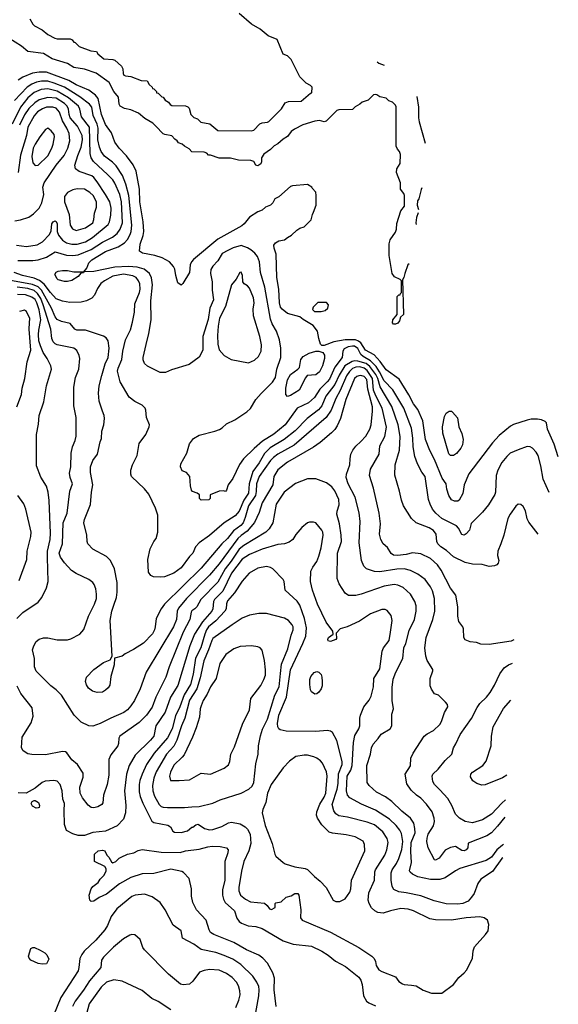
# Model space of a CAD drawing. Extents: x 997026 to 1115308, y 536381 to 619039.
# Tile 446 of 484: x 1110059 to 1115182, y 553376 to 562737. Entities that reach past the tile are written whole.
import ezdxf

# ---------------------------------------------------------------- set-up
doc = ezdxf.new("R2010")
doc.units = 0

msp = doc.modelspace()

# ---------------------------------------------------------------- linework, layer by layer
at = {"layer": '0CON20XD'}
for points in [[(1110155.5, 562745.5), (1110183.8, 562695), (1110199.5, 562679.5), (1110272.3, 562642.3), (1110325.9, 562595.9), (1110392.3, 562562.3), (1110416.4, 562556.4), (1110540, 562555), (1110556.4, 562546.4), (1110573.6, 562523.6), (1110585, 562520), (1110623, 562483), (1110735, 562440), (1110790, 562435), (1110803.6, 562413.6), (1110860, 562365), (1110945, 562360), (1110963.6, 562353.6), (1111026.7, 562295), (1111039.3, 562269.3), (1111042.5, 562225), (1111050.7, 562210.7), (1111065, 562202.5), (1111115, 562196.7), (1111215, 562160), (1111270, 562155), (1111291.7, 562121.7), (1111320, 562095), (1111321.7, 562081.7), (1111335, 562080), (1111360, 562055), (1111361.7, 562041.7), (1111375, 562040), (1111410, 562005), (1111425, 562000), (1111443.6, 561973.6), (1111473, 561953), (1111490.7, 561930.7), (1111505, 561922.5), (1111635, 561917.5), (1111658.3, 561908.3), (1111670, 561895), (1111687.5, 561835), (1111715, 561807.5), (1111750, 561795), (1111783, 561763), (1111868.3, 561748.3), (1111943, 561683), (1112265, 561680), (1112285, 561687.5), (1112341.7, 561748.3), (1112365, 561757.5), (1112417, 561763), (1112429.3, 561770.7), (1112549.3, 561890.7), (1112585, 561947.5), (1112615, 561960), (1112737, 561963), (1112825, 562040), (1112838.3, 562041.7), (1112840, 562095), (1112825, 562112.5), (1112785, 562132.5), (1112723.3, 562195), (1112639.5, 562359.5), (1112605, 562392.5), (1112565, 562410), (1112509.3, 562549.3), (1112422.5, 562585), (1112347.5, 562647.5), (1112264.2, 562694.2), (1112146.2, 562795)], [(1113762.1, 560417.4), (1113751.4, 560405), (1113721.2, 560325), (1113712.5, 560285), (1113700, 560265), (1113710, 559935), (1113682.5, 559907.5), (1113672.5, 559875), (1113655, 559853.3), (1113635, 559842.5), (1113615, 559842.5), (1113603.6, 559853.6), (1113607.5, 559885), (1113650, 559935), (1113650, 560105), (1113665, 560120), (1113678.3, 560121.7), (1113680, 560135), (1113690, 560145), (1113690, 560255), (1113678.3, 560268.3), (1113625, 560292.5), (1113602.5, 560325), (1113572.9, 560495), (1113573, 560607), (1113582, 560645), (1113633.6, 560716.4), (1113643.3, 560745), (1113645, 560800), (1113685, 560920), (1113717.5, 560965), (1113720, 561065), (1113712.5, 561085), (1113682.5, 561125), (1113680, 561185), (1113643.8, 561285), (1113645, 561320), (1113679.3, 561370.7), (1113682.5, 561455), (1113672.5, 561485), (1113652.5, 561505), (1113640, 561535), (1113639.3, 561909.3), (1113632.5, 561925), (1113605, 561952.5), (1113570, 561965), (1113545, 561992.5), (1113485, 562002.5), (1113455, 562022.5), (1113445, 562026.7), (1113425, 562022.5), (1113375, 561973.3), (1113316.4, 561953.6), (1113295, 561933.3), (1113250.7, 561909.3), (1113225, 561882.5), (1113095, 561880), (1113075, 561872.5), (1112975, 561773.3), (1112955, 561766.7), (1112911.7, 561778.3), (1112865, 561773.8), (1112752.7, 561737.3), (1112673, 561697), (1112641.2, 561675), (1112605, 561626.2), (1112565, 561602), (1112515, 561558), (1112480.9, 561539.1), (1112445, 561503.8), (1112380.5, 561459.5), (1112360, 561425), (1112360, 561385), (1112353.6, 561366.4), (1112325, 561348.8), (1112305, 561353.3), (1112285, 561387.5), (1112258.3, 561398.3), (1112140.5, 561400.5), (1112065, 561420), (1111955, 561421.2), (1111875, 561450), (1111855, 561450), (1111838.3, 561468.3), (1111815, 561477.5), (1111695, 561482.5), (1111669.3, 561509.3), (1111625, 561533.3), (1111605, 561552.5), (1111570, 561565), (1111556.4, 561586.4), (1111535, 561600), (1111505, 561632.5), (1111440, 561645), (1111425, 561653.3), (1111353.3, 561725), (1111325, 561753.3), (1111247.7, 561797.7), (1111187.7, 561847.7), (1111115, 561880), (1111055, 561894), (1111016.1, 561916.1), (1111003.8, 561935), (1110999.5, 561999.5), (1110955, 562054), (1110909.5, 562139.5), (1110785, 562228), (1110676.8, 562266.8), (1110575, 562282.9), (1110515, 562321.4), (1110366.7, 562365), (1110285, 562416), (1110135, 562435.8), (1110074.5, 562484.5), (1109955, 562562)], [(1113459.7, 562335.3), (1113474.3, 562324.3), (1113526.3, 562305.4)], [(1115182.1, 558582), (1115142, 558702), (1115080, 558845), (1115070, 558905), (1115057, 558917), (1115021.7, 558931.7), (1114985, 558940), (1114925, 558938.9), (1114885, 558931.1), (1114755, 558888.6), (1114728.3, 558871.7), (1114620.8, 558785), (1114557.1, 558715), (1114331.5, 558418.5), (1114288.1, 558315), (1114275, 558232.5), (1114239.5, 558170.5), (1114225, 558161.2), (1114195, 558160), (1114165, 558171.2), (1114141.4, 558215), (1114123.2, 558273.2), (1114114.3, 558325), (1114077.1, 558377.1), (1114005.8, 558555), (1113960.4, 558640.4), (1113918.5, 558745), (1113894, 558924), (1113845, 559032), (1113805, 559084.3), (1113761.2, 559171.2), (1113669.7, 559319.8), (1113545, 559408.8), (1113487.8, 559487.8), (1113429.5, 559549.5), (1113346.7, 559595), (1113303.7, 559665), (1113281.4, 559681.4), (1113252.3, 559692.3), (1113156.1, 559693.9), (1113045.3, 559674.7), (1112955, 559638.8), (1112931.2, 559641.2), (1112921.2, 559651.2), (1112903.8, 559705), (1112891.2, 559775), (1112849.5, 559829.5), (1112755, 559886.7), (1112723.6, 559913.6), (1112605, 559944), (1112555, 559983.8), (1112540.8, 560005), (1112531.4, 560045), (1112522.5, 560175), (1112503.6, 560286.4), (1112499.5, 560509.5), (1112480, 560565), (1112477.5, 560595), (1112492.5, 560615), (1112522.5, 560635), (1112577, 560643), (1112605, 560667.5), (1112645, 560687.5), (1112695, 560736.7), (1112722.5, 560755), (1112765, 560767.5), (1112832.5, 560835), (1112843.3, 560885), (1112854.1, 560905.9), (1112880, 560975), (1112880, 561065), (1112877, 561097), (1112840, 561135), (1112836.4, 561146.4), (1112795, 561170), (1112655, 561156.7), (1112635, 561150), (1112525, 561053.3), (1112487, 561033), (1112466.7, 560995), (1112445, 560973.3), (1112396.4, 560953.6), (1112365, 560926.7), (1112325, 560911.2), (1112245, 560860), (1112195, 560795.8), (1112172.4, 560777.6), (1111945, 560651.1), (1111711.4, 560458.6), (1111692.5, 560435), (1111680.8, 560405), (1111675, 560332.5), (1111612, 560228), (1111595, 560212.5), (1111563.3, 560235), (1111544.2, 560304.2), (1111536, 560365), (1111522.3, 560392.3), (1111484.1, 560434.1), (1111413, 560473), (1111345.5, 560495.5), (1111226.6, 560516.6), (1111198.8, 560535), (1111205, 560602.5), (1111233.4, 560686.6), (1111239.2, 560725), (1111233.3, 560815), (1111202.3, 561005), (1111198.8, 561125), (1111166.2, 561296.2), (1111138.9, 561358.9), (1111075, 561444), (1111005.4, 561515.4), (1110965, 561574), (1110930.6, 561660.6), (1110875, 561740), (1110835.7, 561835), (1110806.7, 561986.7), (1110778.5, 562018.5), (1110715.7, 562065.7), (1110595, 562119.3), (1110527.8, 562157.8), (1110315, 562238.8), (1110245, 562238.9), (1110180.3, 562229.8), (1110088.5, 562191.5), (1110045, 562163.3)], [(1115093.5, 558240.5), (1115038.5, 558368.5), (1115016.5, 558495), (1114989.5, 558595), (1114971.1, 558625), (1114935, 558664.3), (1114915, 558676.9), (1114885, 558678.1), (1114800.9, 558649.1), (1114725, 558614.4), (1114691.1, 558585), (1114645, 558525.7), (1114607.5, 558455), (1114590, 558405), (1114585.6, 558245), (1114577.4, 558222.6), (1114519.2, 558125), (1114460.8, 558055), (1114352.1, 557947.9), (1114338, 557885), (1114305, 557848), (1114285, 557837.5), (1114265, 557842.5), (1114232.5, 557902.5), (1114213.7, 557923.7), (1114075, 557995.5), (1114017.5, 558045), (1113986.5, 558085), (1113962.3, 558132.3), (1113948.8, 558175), (1113915.7, 558395), (1113885, 558436.2), (1113842.2, 558515), (1113816.2, 558585), (1113801.6, 558675), (1113798.7, 558758.7), (1113785.2, 558855.2), (1113712.2, 559045), (1113609.1, 559219.1), (1113525, 559304.2), (1113480.6, 559390.6), (1113448.6, 559438.6), (1113394.7, 559494.7), (1113326, 559536), (1113305, 559555.3), (1113275, 559609.8), (1113245, 559633), (1113225, 559634.8), (1113183.8, 559626.2), (1113143.6, 559606.4), (1113132.4, 559585), (1113127.1, 559525), (1113057.1, 559435), (1113005, 559320.4), (1112985, 559293.6), (1112914.4, 559225.6), (1112864.5, 559145), (1112805, 559093.1), (1112699.5, 559045), (1112583.8, 558886.2), (1112475, 558797.5), (1112369.4, 558730.6), (1112288.5, 558661.5), (1112188.3, 558561.7), (1112150.5, 558509.5), (1112085.8, 558375), (1112041.2, 558315), (1112027, 558263), (1112015, 558250), (1111997.5, 558257.5), (1111955, 558256.2), (1111871.7, 558218.3), (1111870, 558185), (1111858.3, 558171.7), (1111785, 558170), (1111770, 558185), (1111768.3, 558218.3), (1111747, 558237), (1111701.7, 558251.7), (1111693, 558263), (1111683.6, 558306.4), (1111677.5, 558395), (1111645, 558432.5), (1111605, 558447.5), (1111589.2, 558485), (1111590.8, 558515), (1111648, 558615), (1111674.3, 558705.7), (1111713.3, 558755), (1111765, 558788.1), (1111915, 558823.8), (1111959.5, 558840.5), (1111985, 558855.6), (1112025.7, 558895), (1112105, 558933.5), (1112220.9, 559009.1), (1112255, 559042), (1112304.2, 559125), (1112355, 559182.9), (1112465, 559290.6), (1112493.5, 559335), (1112503.5, 559415), (1112542.9, 559525), (1112542.7, 559615), (1112528.9, 559695), (1112502.5, 559775), (1112461.5, 559845), (1112445, 559888.8), (1112389.2, 560195), (1112350.7, 560335), (1112340, 560435), (1112320.9, 560485), (1112295, 560518.6), (1112258.8, 560548.8), (1112225, 560568.9), (1112165, 560591.1), (1112090.5, 560569.5), (1112037.1, 560542.9), (1111985, 560512.9), (1111945, 560446), (1111895.5, 560394.5), (1111877.4, 560362.6), (1111872.6, 560322.6), (1111888.9, 560245), (1111890.5, 560165), (1111901.9, 560075), (1111868.8, 559995), (1111852, 559888), (1111800.9, 559725), (1111801.8, 559595), (1111765, 559530), (1111671.7, 559458.3), (1111502.6, 559407.4), (1111445, 559382.2), (1111395, 559382.5), (1111275, 559442), (1111247.3, 559467.3), (1111234.5, 559504.5), (1111234.4, 559525), (1111261.1, 559648.9), (1111288.5, 559755), (1111309.5, 559885), (1111306.8, 560065), (1111323.2, 560215), (1111313.4, 560283.4), (1111294.7, 560324.7), (1111243.8, 560363.8), (1111176.2, 560385), (1111095, 560390), (1110965, 560384.5), (1110765, 560342.5), (1110670, 560340), (1110665, 560330), (1110641.7, 560328.3), (1110615.8, 560294.2), (1110555, 560258.8), (1110515, 560248), (1110485, 560248), (1110425, 560263.8), (1110415, 560273.3), (1110394.2, 560315), (1110405, 560338), (1110425, 560347.5), (1110465.8, 560354.2), (1110515, 560352), (1110575, 560340), (1110670, 560340), (1110696, 560374), (1110717.3, 560425), (1110745.4, 560455), (1110875, 560533.5), (1110995, 560578.4), (1111056.2, 560615), (1111083.2, 560646.8), (1111109.4, 560695), (1111119.7, 560725), (1111127, 560783), (1111098, 561065), (1111069.2, 561175), (1111037.1, 561255), (1110976.6, 561346.6), (1110942.8, 561382.8), (1110865, 561441.2), (1110832.8, 561485), (1110816.5, 561525), (1110802.9, 561595), (1110803.8, 561705), (1110795.2, 561745), (1110758.3, 561825), (1110744.8, 561904.8), (1110722.7, 561935), (1110631.3, 562005), (1110485, 562094.8), (1110387.5, 562135), (1110325, 562151.4), (1110265, 562151.5), (1110217.2, 562142.8), (1110175.1, 562124.9), (1110129.1, 562095), (1110011, 561969)], [(1110041.7, 560448.3), (1110185, 560447.9), (1110233.3, 560455), (1110315, 560479.6), (1110395, 560530), (1110505, 560499.4), (1110565, 560495.8), (1110615, 560502.6), (1110738.3, 560551.7), (1110845, 560622.3), (1110941.1, 560668.9), (1110985.6, 560704.4), (1111014.8, 560745.2), (1111037.2, 560805), (1111028.7, 561005), (1111010.3, 561075), (1110965, 561181.9), (1110945, 561213.5), (1110894.5, 561265), (1110760.5, 561390.5), (1110737.8, 561425), (1110729.5, 561465), (1110721.7, 561715), (1110645.3, 561815), (1110630.9, 561885), (1110616.9, 561915), (1110523.7, 561993.7), (1110415, 562056.2), (1110325, 562080), (1110264, 562075), (1110195, 562045.2), (1110134.9, 561995.1), (1110065.7, 561904.3), (1109985.9, 561745)], [(1110028.8, 560595), (1110125, 560579.4), (1110225, 560595.4), (1110277.1, 560625), (1110342.9, 560695), (1110358.7, 560731.3), (1110363.1, 560795), (1110375.8, 560815), (1110395, 560825.6), (1110405, 560819.2), (1110414.5, 560795), (1110415.9, 560725), (1110429.5, 560689.5), (1110465, 560642.5), (1110504.3, 560615), (1110555, 560602.9), (1110606.6, 560603.4), (1110685, 560626.5), (1110752.7, 560665), (1110900.8, 560789.1), (1110914.6, 560815), (1110925, 560880), (1110927.9, 560945), (1110915.4, 561005), (1110876.1, 561075), (1110795, 561195.5), (1110765, 561236.5), (1110745, 561252.7), (1110623.8, 561295), (1110589.5, 561319.5), (1110582.5, 561355), (1110610.3, 561445), (1110644.7, 561525), (1110655.8, 561595), (1110653.7, 561635), (1110608.9, 561725), (1110539.7, 561805), (1110528.6, 561835), (1110522.2, 561885), (1110509.2, 561915), (1110485, 561939.1), (1110405, 561991.7), (1110325, 561998.1), (1110245.5, 561974.5), (1110201.7, 561948.3), (1110146.8, 561893.2), (1110105, 561833.9), (1110056, 561735)], [(1113836.2, 562006.6), (1113852.9, 561905), (1113852.9, 561805), (1113858.6, 561765), (1113916.7, 561564.5)], [(1110013.7, 560826.3), (1110065, 560835.5), (1110145, 560859.4), (1110189.8, 560890.2), (1110242.9, 560945), (1110268.1, 560995), (1110288.6, 561075), (1110280.5, 561145), (1110292.5, 561185), (1110404.6, 561355), (1110480.4, 561445), (1110517.3, 561515), (1110535.8, 561584.2), (1110530, 561655), (1110508.8, 561705), (1110466.2, 561776.2), (1110438.3, 561858.3), (1110405, 561897.4), (1110375, 561906.1), (1110315, 561906.2), (1110275, 561891.2), (1110229.3, 561860.7), (1110195.9, 561824.1), (1110134.7, 561715), (1110124.8, 561635), (1110065, 561450), (1110045.9, 561285)], [(1110205, 561352.5), (1110235, 561354.4), (1110325, 561444.4), (1110363.8, 561515), (1110377.3, 561555), (1110389.4, 561625), (1110386.9, 561645), (1110359.7, 561679.7), (1110325, 561706.2), (1110305, 561692.5), (1110250.5, 561625), (1110206.2, 561555), (1110188.5, 561515), (1110173.6, 561435), (1110185, 561377.5), (1110205, 561352.5)], [(1110595, 560734.5), (1110685, 560756.9), (1110753.3, 560805), (1110765, 560837.5), (1110771.2, 560898.8), (1110789.7, 560955), (1110789.7, 561005), (1110757.7, 561065), (1110726.5, 561095), (1110675, 561124.6), (1110605, 561129.1), (1110565, 561120.5), (1110512.5, 561095), (1110484.2, 561055), (1110486.5, 561005), (1110530.7, 560885), (1110539.2, 560785), (1110560, 560750), (1110595, 560734.5)], [(1113884.1, 561138.3), (1113877.3, 561122.7), (1113856.2, 561035), (1113842.5, 561015), (1113840, 560975), (1113852.9, 560934.1)], [(1113847.8, 560900.6), (1113833.4, 560856.6), (1113826.2, 560805), (1113829.4, 560788.5)], [(1114990.7, 557844.4), (1114901.3, 557961.3), (1114885, 557992.5), (1114869.3, 558069.3), (1114848.7, 558108.7), (1114825, 558128.8), (1114801.2, 558131.2), (1114776.9, 558113.1), (1114723, 558037), (1114702.9, 557995), (1114662.7, 557835), (1114636.4, 557753.6), (1114605.8, 557684.2), (1114602.7, 557642.7), (1114616.2, 557595), (1114609.5, 557570.5), (1114596.1, 557553.9), (1114575, 557543.8), (1114525, 557540), (1114457.7, 557557.7), (1114365, 557560.8), (1114295, 557575.8), (1114185, 557630.6), (1114119.3, 557689.3), (1114065, 557725.5), (1114037.5, 557755), (1114027, 557777), (1114019.6, 557845), (1113995, 557881.1), (1113955, 557906.2), (1113831.2, 557955), (1113785, 557994), (1113710, 558115), (1113690.5, 558169.5), (1113672.5, 558255), (1113627, 558407), (1113628.9, 558505), (1113670.8, 558645), (1113676.8, 558775), (1113660.3, 558885), (1113599.8, 559059.8), (1113486.2, 559246.2), (1113464.6, 559325), (1113445.2, 559365.2), (1113389.3, 559439.3), (1113355, 559467.9), (1113275, 559491.7), (1113245, 559493.9), (1113221.8, 559488.2), (1113150.7, 559445), (1113097.4, 559357.4), (1113055, 559270.4), (1112971.3, 559158.7), (1112932.5, 559067.5), (1112902.6, 559027.4), (1112793, 558947), (1112680.4, 558829.6), (1112574.1, 558745.9), (1112442, 558668), (1112387.4, 558612.6), (1112336.1, 558523.9), (1112277.2, 558442.8), (1112242.9, 558325), (1112235, 558235.7), (1112189.6, 558170.4), (1112145, 558065.6), (1112109, 558021), (1112005, 557953.5), (1111865, 557831.9), (1111766.2, 557765), (1111730, 557725), (1111705.8, 557665), (1111675.5, 557634.5), (1111595, 557524.3), (1111525, 557474.2), (1111435, 557440), (1111395, 557436.2), (1111330.7, 557440.7), (1111305, 557452.5), (1111283.3, 557485), (1111276.2, 557605), (1111301.4, 557705), (1111333.8, 557775), (1111357.5, 557805), (1111374.1, 557865.9), (1111372.9, 558025), (1111352, 558092), (1111288, 558225), (1111247.1, 558277.1), (1111123.9, 558393.9), (1111116.7, 558415), (1111116.2, 558455), (1111132, 558505), (1111175.7, 558594.3), (1111195, 558707.5), (1111258, 558795), (1111291.2, 558865), (1111294, 558885), (1111264, 558955), (1111260, 559025), (1111252, 559045), (1111225, 559072.5), (1111155, 559108.6), (1111099.7, 559149.7), (1111013.2, 559293.2), (1110988.6, 559395), (1110995.6, 559425), (1111030.8, 559505), (1111040.4, 559585), (1111064.5, 559695), (1111112.6, 559787.4), (1111132.5, 559862.5), (1111150.4, 559955), (1111153.4, 560036.6), (1111199.2, 560145), (1111204.2, 560175), (1111200.8, 560225), (1111190.3, 560255), (1111165.4, 560285), (1111135, 560303.2), (1111045, 560316.5), (1110945, 560297.9), (1110866.7, 560255), (1110832.2, 560227.8), (1110799.8, 560180.2), (1110771.8, 560118.2), (1110745, 560090.8), (1110694.6, 560065.4), (1110645, 560051.5), (1110535, 560049.5), (1110465, 560060.4), (1110405, 560083.1), (1110350.3, 560145), (1110293.2, 560223.2), (1110248.1, 560258.1), (1110195, 560281.3), (1110084.8, 560304.8), (1110005, 560332.4)], [(1112235, 559474.5), (1112290.7, 559499.3), (1112330, 559535), (1112356.5, 559585), (1112358.5, 559645), (1112342.1, 559725), (1112281.7, 559921.7), (1112278.9, 559985), (1112289.1, 560045), (1112282.7, 560092.7), (1112245, 560184), (1112225, 560206), (1112193.8, 560225), (1112181.2, 560245), (1112178.8, 560305), (1112165, 560336.7), (1112153.3, 560335), (1112118.8, 560271.2), (1112074.2, 560215), (1112018, 560012), (1111959.9, 559900.1), (1111945.7, 559824.3), (1111940.3, 559735), (1111943.3, 559653.3), (1111957.3, 559597.3), (1112004.2, 559545), (1112068.8, 559505), (1112235, 559474.5)], [(1114759.1, 556840.1), (1114735, 556829.2), (1114525, 556797.5), (1114445, 556801.2), (1114405, 556816), (1114345, 556823.8), (1114295, 556842.5), (1114282.5, 556865), (1114280, 556945), (1114272.5, 556965), (1114236.7, 557015), (1114227.7, 557067.7), (1114227.1, 557155), (1114205.8, 557265), (1114155, 557332), (1114067.5, 557505), (1114033.5, 557555), (1113965, 557615.5), (1113875, 557660), (1113795, 557669.4), (1113735, 557652.1), (1113653.1, 557643.1), (1113615, 557646.4), (1113590.7, 557660.7), (1113558.3, 557718.3), (1113515.4, 557755.4), (1113494.5, 557794.5), (1113482.2, 557845), (1113489.5, 557945), (1113478.5, 558045), (1113424.5, 558284.5), (1113387.1, 558405), (1113394.6, 558465.4), (1113477.5, 558605), (1113483.5, 558685), (1113532.3, 558775), (1113547.6, 558862.4), (1113506.2, 559045), (1113445, 559160.8), (1113423, 559215), (1113414.1, 559325), (1113365, 559402.7), (1113335, 559424.2), (1113295, 559435.4), (1113255, 559434.8), (1113225, 559421.3), (1113196.7, 559393.3), (1113168.9, 559351.1), (1113108, 559212), (1113064.7, 559135), (1113021.2, 559025), (1112975, 558953.6), (1112669.2, 558690.8), (1112515, 558605.8), (1112473.8, 558575), (1112445, 558546.9), (1112335.3, 558395), (1112310.9, 558325), (1112308, 558252), (1112300.2, 558215), (1112236.1, 558115), (1112204.8, 558005), (1112183.9, 557955), (1112161.6, 557928.4), (1112094, 557876), (1112034.8, 557805.2), (1111982.5, 557755), (1111785, 557521.2), (1111435, 557179.4), (1111403.8, 557136.2), (1111356.8, 557045), (1111346.7, 556965), (1111340.8, 556935), (1111321.9, 556898.1), (1111235, 556809.4), (1111142, 556748), (1111061.7, 556708.3), (1111035, 556686.7), (1110961.7, 556668.3), (1110956.2, 556605), (1110927.3, 556492.7), (1110915, 556410), (1110898.8, 556385), (1110875, 556361.2), (1110845, 556344), (1110795, 556340.8), (1110752.6, 556352.6), (1110713.3, 556383.3), (1110695, 556412.5), (1110686.2, 556445), (1110693.8, 556485), (1110765, 556558.8), (1110855, 556626.2), (1110918.3, 556651.7), (1110940, 556685), (1110920.5, 557025), (1110936.4, 557115), (1110955, 557170), (1110980.8, 557245), (1110986.9, 557295), (1110986.9, 557385), (1110961.4, 557515), (1110922, 557595), (1110885, 557634), (1110755, 557704), (1110706.2, 557755), (1110700, 557775), (1110697.7, 557837.7), (1110669.2, 557955), (1110675.8, 557985), (1110733, 558127), (1110740.8, 558245), (1110754, 558315), (1110733, 558433), (1110733, 558487), (1110754.2, 558545), (1110798, 558605), (1110824, 558725), (1110836, 558755), (1110841.2, 558825), (1110858, 558885), (1110864.2, 558945.8), (1110861.4, 558975), (1110846.7, 559015), (1110815, 559110), (1110808.2, 559185), (1110815.7, 559255.7), (1110838.8, 559355), (1110873.2, 559465), (1110898.9, 559525), (1110910.9, 559615), (1110901.4, 559685), (1110882.2, 559712.2), (1110855, 559729.5), (1110685, 559784.3), (1110603.3, 559785), (1110584.3, 559795), (1110537.9, 559847.9), (1110457.6, 559867.6), (1110415, 559885.5), (1110395, 559911.1), (1110360.9, 559995), (1110265.7, 560165.7), (1110235, 560196.6), (1110181.1, 560218.9), (1109955, 560261.1)], [(1114672.9, 555156.7), (1114605, 555070.4), (1114545, 555007.5), (1114501.9, 554978.1), (1114325, 554906.7), (1114320, 554865), (1114305, 554844), (1114285, 554836), (1114265, 554838), (1114205, 554875.7), (1114155, 554867.8), (1114107.4, 554842.6), (1114050, 554765), (1114015, 554746.7), (1114005, 554750), (1113945.6, 554865), (1113931.5, 554925), (1113933.3, 554955), (1113945.7, 554995), (1113996.4, 555073.6), (1114005.6, 555115), (1114001.9, 555145), (1113981.9, 555205), (1113929.4, 555279.4), (1113875.3, 555335.3), (1113832.5, 555365), (1113782.4, 555412.4), (1113741.1, 555471.1), (1113725.7, 555565), (1113775.5, 555644.5), (1113780.8, 555715), (1113802.5, 555765), (1113906.2, 555925), (1113935, 555948), (1113995, 555978), (1114055, 556036.2), (1114070.8, 556065), (1114100.2, 556149.8), (1114131.2, 556205), (1114128.8, 556225), (1114109.5, 556249.5), (1114043.6, 556313.6), (1114005, 556327.5), (1113975, 556372.5), (1113963.8, 556405), (1113963.8, 556475), (1113990, 556545), (1113989.3, 556559.3), (1113935.8, 556645), (1113921.9, 556685), (1113913.8, 556765), (1113924.5, 556864.5), (1113989.6, 557035), (1114006.2, 557115), (1114005.4, 557235), (1113984.3, 557305.7), (1113966, 557346), (1113915, 557415.6), (1113846, 557466), (1113775, 557501.5), (1113715, 557517.2), (1113645, 557512.8), (1113485, 557489.2), (1113435, 557489.6), (1113356.2, 557515), (1113332.2, 557542.2), (1113311.5, 557595), (1113288.5, 557765), (1113297.5, 557965), (1113287.9, 558047.9), (1113249.1, 558199.1), (1113183.3, 558325), (1113165.5, 558385), (1113167.3, 558415), (1113198.2, 558505), (1113201.5, 558561.5), (1113208.9, 558605), (1113226.4, 558645), (1113255, 558683.3), (1113305, 558725.5), (1113352.4, 558777.6), (1113389.5, 558845), (1113401.2, 558885), (1113416, 559014), (1113414.1, 559055), (1113368.7, 559225), (1113359.6, 559315), (1113335, 559344.7), (1113305, 559353.2), (1113285, 559351.2), (1113265, 559343.9), (1113244.1, 559325), (1113159.5, 559125), (1113110, 558945), (1113078.8, 558875), (1113057.8, 558842.2), (1113025, 558808.1), (1112918.3, 558718.3), (1112855, 558671.8), (1112605, 558530), (1112514, 558456), (1112476.1, 558395), (1112468.2, 558315), (1112366, 558145), (1112337.7, 558052.3), (1112292.8, 557957.2), (1112221.3, 557875), (1112165, 557834.7), (1112135, 557805.3), (1111955, 557563.1), (1111865.5, 557454.5), (1111643.9, 557235), (1111568.5, 557141.5), (1111556.6, 557115), (1111551.2, 557035), (1111520.7, 556965), (1111263.1, 556535), (1111205.4, 556374.6), (1111149.4, 556265), (1111116.1, 556213.9), (1111083.1, 556176.9), (1111048.1, 556151.9), (1110925, 556096.7), (1110825, 556047.1), (1110755, 556020.8), (1110715, 556024), (1110645, 556058), (1110578, 556125), (1110455.3, 556315.3), (1110405, 556365.8), (1110355, 556404), (1110215, 556544), (1110200, 556585), (1110200, 556665), (1110180, 556745), (1110192, 556785), (1110215.8, 556824.2), (1110245, 556846.2), (1110285, 556860), (1110325, 556859.2), (1110415, 556842.5), (1110515, 556842), (1110545, 556851.2), (1110630, 556895), (1110669.1, 556940.9), (1110714.4, 557065), (1110771.2, 557181.2), (1110788.5, 557235), (1110789.5, 557275), (1110784.3, 557325), (1110767.2, 557367.2), (1110754, 557385), (1110715.4, 557415.4), (1110595, 557470.6), (1110551.9, 557501.9), (1110483.9, 557573.9), (1110448, 557628), (1110434.4, 557665), (1110466.6, 557755), (1110470.8, 557955), (1110509.6, 558045), (1110535.9, 558254.1), (1110561.9, 558325), (1110538.1, 558385), (1110533.1, 558425), (1110545.6, 558485), (1110548.6, 558615), (1110560, 558675), (1110587.5, 558735), (1110597.3, 558777.3), (1110595.6, 558955), (1110574.2, 559065), (1110574.4, 559245), (1110590.6, 559335), (1110621.9, 559415), (1110631.2, 559515), (1110623.8, 559545), (1110601.7, 559591.7), (1110575, 559612.9), (1110415, 559645.4), (1110395, 559656.2), (1110378.5, 559675), (1110364.6, 559705.4), (1110353.5, 559795), (1110282.4, 560025), (1110259.3, 560085), (1110229.8, 560135), (1110195, 560163.9), (1110135, 560181.3), (1110035, 560193.8)], [(1110032.9, 557045), (1110090.2, 557099.8), (1110235, 557199.2), (1110268.6, 557245), (1110313.2, 557336.8), (1110330.6, 557395), (1110322.4, 557625), (1110324.2, 557685), (1110348.2, 557795), (1110352.1, 557855), (1110338.5, 558165), (1110330.6, 558245), (1110312.4, 558302.4), (1110258.7, 558388.7), (1110220, 558495), (1110220, 558795), (1110238.8, 558891.2), (1110244.4, 558975), (1110288.1, 559105), (1110315, 559257.5), (1110360, 559415), (1110354.4, 559445), (1110321.1, 559515), (1110283.6, 559573.6), (1110256.9, 559636.9), (1110241.9, 559685), (1110236.9, 559745), (1110239.5, 559785), (1110260.4, 559885), (1110245, 559979.4), (1110223.4, 560045), (1110205, 560076.2), (1110175, 560097.7), (1110115, 560119.8), (1110037, 560123)], [(1112863, 559963), (1112925, 559963.8), (1112965, 559971.2), (1112990, 559995), (1112997.5, 560027.5), (1112978.3, 560048.3), (1112895, 560050), (1112850, 560005), (1112843, 559983), (1112863, 559963)], [(1110031.5, 559055), (1110075.3, 559174.7), (1110082.3, 559235), (1110107.9, 559325), (1110129.6, 559485), (1110164.8, 559595), (1110150, 559795), (1110153.6, 559855), (1110154.3, 559895), (1110125, 559963.8), (1110105, 559974), (1110057.7, 559962.3)], [(1112605, 559156), (1112591.1, 559175), (1112590.4, 559235), (1112605, 559313.8), (1112635, 559362.9), (1112705.6, 559414.4), (1112718.8, 559431.2), (1112734, 559505), (1112753.8, 559535), (1112813.2, 559566.8), (1112875, 559585.8), (1112905, 559586.2), (1112942.3, 559572.3), (1112957, 559547), (1112958.1, 559515), (1112940.5, 559445), (1112911.1, 559388.9), (1112875, 559362.2), (1112794.2, 559355.8), (1112776.9, 559333.1), (1112715.9, 559214.1), (1112635, 559162.9), (1112605, 559156)], [(1114185, 558594), (1114157.5, 558595), (1114139.7, 558609.7), (1114082.2, 558805), (1114081.9, 558865), (1114100, 558965), (1114114.1, 558995.9), (1114145, 559016), (1114165, 559013.8), (1114175, 559006.2), (1114221.7, 558951.7), (1114235.5, 558865.5), (1114264.4, 558804.4), (1114276.8, 558746.8), (1114269.4, 558695), (1114255, 558663.8), (1114215, 558614), (1114185, 558594)], [(1114659.6, 554896.9), (1114652.1, 554887.9), (1114598.4, 554845), (1114545.4, 554775), (1114495, 554744.7), (1114245, 554666.1), (1114202.9, 554645), (1114105, 554578.1), (1114055, 554563.3), (1113965, 554561.8), (1113845, 554589.5), (1113795, 554612.2), (1113772.2, 554632.2), (1113766.9, 554645), (1113785.3, 554724.7), (1113778.7, 554828.7), (1113782.6, 554915), (1113820, 555005), (1113818.5, 555048.5), (1113806.8, 555096.8), (1113775, 555144.4), (1113692.6, 555212.6), (1113600, 555305), (1113538.5, 555348.5), (1113452.1, 555392.1), (1113384, 555455), (1113364.5, 555484.5), (1113361.5, 555645), (1113394.4, 555755), (1113405.6, 555815), (1113420.6, 555849.4), (1113468.1, 555901.9), (1113495.8, 555944.2), (1113583.3, 555995), (1113600, 556025), (1113600, 556135), (1113613.9, 556186.1), (1113600.6, 556265), (1113601.3, 556388.7), (1113612.6, 556467.4), (1113637.8, 556535), (1113704.4, 556665), (1113713.5, 556765), (1113730.5, 556805), (1113765, 556928.8), (1113812.7, 557035), (1113828.5, 557115), (1113828.5, 557165), (1113817.5, 557205), (1113776.9, 557275), (1113707.6, 557337.6), (1113655, 557362.1), (1113622.2, 557367.8), (1113525, 557352.3), (1113305.5, 557274.5), (1113255, 557262.5), (1113185, 557263.8), (1113155, 557286.2), (1113097.5, 557375), (1113080, 557425), (1113081.9, 557665), (1113119.5, 557775), (1113117.8, 557835), (1113102.2, 557945), (1113075.5, 558035), (1113078.5, 558065), (1113098.9, 558125), (1113093.8, 558175), (1113057.7, 558257.7), (1113026.9, 558296.9), (1112978, 558335), (1112875, 558373.1), (1112797.6, 558372.4), (1112680.9, 558329.1), (1112572.9, 558245), (1112499.1, 558130.9), (1112466.4, 557955), (1112432.9, 557897.1), (1112400.6, 557865), (1112190.6, 557739.4), (1112146.3, 557703.7), (1112071.1, 557588.9), (1112013.2, 557515), (1111945, 557390.4), (1111780.4, 557225), (1111744.6, 557155.4), (1111724.6, 557135.4), (1111695, 557115.8), (1111688.6, 557105), (1111676.8, 557035), (1111612.2, 556915), (1111481.2, 556585), (1111449.5, 556485), (1111354.7, 556295), (1111318.5, 556201.5), (1111263.5, 556125), (1111195, 556055.5), (1111010, 555925), (1111000.6, 555905), (1110999.4, 555855), (1110992.9, 555835), (1110925, 555748), (1110907, 555703), (1110907.5, 555555), (1110889.4, 555465), (1110855.7, 555365), (1110849.7, 555290.3), (1110840, 555275), (1110803.3, 555255), (1110765, 555243.1), (1110738.3, 555248.3), (1110710.7, 555270.7), (1110655, 555340), (1110633.5, 555385), (1110631.1, 555438.9), (1110663.5, 555535), (1110662.2, 555575), (1110607.8, 555655), (1110555, 555700), (1110508.1, 555768.1), (1110495, 555776.5), (1110465, 555780), (1110305, 555748), (1110175, 555751.1), (1110135, 555756.2), (1110093.3, 555785), (1110076.7, 555815), (1110082, 555915), (1110167.7, 556052.3), (1110185.7, 556115), (1110176, 556195), (1110070.2, 556330.2), (1110035, 556400)], [(1110054.3, 557405), (1110127.8, 557605), (1110131.5, 557685), (1110165, 557822.5), (1110168.9, 557865), (1110118.1, 558085), (1110096.9, 558135), (1110042.6, 558212.6)], [(1114653, 554768), (1114645, 554761.2), (1114555, 554638.9), (1114444.3, 554565), (1114416.4, 554523.6), (1114381.3, 554428.7), (1114356.4, 554393.6), (1114323.3, 554356.7), (1114275, 554335.4), (1114225, 554327.9), (1114115, 554330.9), (1114000.5, 554360.5), (1113875, 554407.9), (1113735, 554436.9), (1113665, 554444.5), (1113616.6, 554466.6), (1113600.6, 554495), (1113592.7, 554555), (1113592.3, 554625), (1113601.2, 554655), (1113641.8, 554715), (1113665, 554762.5), (1113695, 554848.8), (1113704.1, 554924.1), (1113690.8, 555000.8), (1113675, 555031.9), (1113640.9, 555075), (1113576, 555136), (1113442, 555222), (1113308.8, 555278.8), (1113200.5, 555340.5), (1113175.4, 555365.4), (1113168.5, 555405), (1113173.2, 555545), (1113207.1, 555602.9), (1113222.5, 555645), (1113232.4, 555865), (1113248, 555932), (1113284.6, 555995), (1113295.4, 556025), (1113293.8, 556095), (1113299.2, 556125), (1113332.3, 556205), (1113382.3, 556267.7), (1113401.1, 556305), (1113424.7, 556395), (1113428.9, 556475), (1113485.9, 556565), (1113506.7, 556735), (1113519.2, 556765), (1113572.8, 556835), (1113585.9, 556914.1), (1113600.4, 557025), (1113591.1, 557071.1), (1113555, 557120.8), (1113535, 557128.6), (1113505, 557128.1), (1113395, 557088.6), (1113291.3, 557018.7), (1113174.4, 556965.6), (1113107.5, 556945), (1113070, 556905), (1113072.5, 556855), (1113065, 556843.3), (1113015, 556824), (1112992.3, 556832.3), (1112988.8, 556845), (1112996.7, 556865), (1113040, 556895), (1113037.5, 556925), (1112975, 557008.8), (1112890.2, 557180.2), (1112842.5, 557315), (1112825.4, 557395), (1112829.1, 557495), (1112846.7, 557533.3), (1112885, 557587.5), (1112905, 557636), (1112926, 557715), (1112944.4, 557835), (1112942.5, 557865), (1112933.8, 557885), (1112875, 557953.3), (1112855, 557960), (1112815, 557960), (1112795, 557952.5), (1112741.7, 557908.3), (1112685, 557841.2), (1112655.5, 557794.5), (1112621.3, 557768.7), (1112576.4, 557753.6), (1112515, 557746.4), (1112365, 557704.6), (1112245, 557654), (1112175, 557608.9), (1112074.2, 557475), (1111989.8, 557305), (1111912.5, 557225), (1111903.7, 557205), (1111896.2, 557135), (1111887.2, 557112.8), (1111797.1, 557012.9), (1111721.2, 556895), (1111675.7, 556784.3), (1111561.7, 556408.3), (1111494, 556295), (1111441.8, 556155), (1111354.6, 556025), (1111334.6, 555925), (1111303.2, 555886.8), (1111158.5, 555745), (1111099.6, 555645), (1111076, 555564), (1111054.7, 555405.3), (1111068.9, 555265), (1111064.4, 555195.6), (1111046, 555135), (1110985, 555073.8), (1110875, 555021.2), (1110755, 555010), (1110675, 554980.8), (1110615, 554980), (1110565.8, 554995.8), (1110505, 555030), (1110484.4, 555085), (1110480.5, 555219.5), (1110485.8, 555284.2), (1110470, 555325), (1110463.1, 555405), (1110444.3, 555465), (1110416, 555496), (1110383.7, 555503.7), (1110302.6, 555497.4), (1110274, 555485), (1110205, 555431.4), (1110120, 555385), (1110045, 555387.1)], [(1114075, 553483.3), (1114185, 553564.2), (1114235, 553631.9), (1114285.3, 553674.7), (1114310.8, 553705), (1114364.5, 553815), (1114372.5, 553885), (1114385, 553924), (1114490.9, 554039.1), (1114514.4, 554075), (1114520.8, 554135), (1114508.8, 554175), (1114477.6, 554197.6), (1114435, 554207.5), (1114305, 554196.8), (1114165, 554176.8), (1114015, 554179.5), (1113960.2, 554190.2), (1113806, 554266), (1113755, 554280), (1113685, 554285.4), (1113586.7, 554265), (1113515, 554241.4), (1113465, 554248), (1113436.2, 554265), (1113404.5, 554294.5), (1113381.4, 554335), (1113374.4, 554365), (1113380, 554435), (1113432.8, 554557.2), (1113437.3, 554635), (1113443.6, 554655), (1113532.1, 554795), (1113552.3, 554845), (1113563.2, 554915), (1113552.9, 554952.9), (1113514.5, 555015), (1113435, 555080.8), (1113365, 555109.2), (1113176.6, 555156.6), (1113095, 555169.1), (1113065, 555185.6), (1113046.2, 555215), (1113032.4, 555275), (1113079, 555421), (1113088.8, 555475), (1113092.8, 555567.2), (1113126.1, 555655), (1113126.2, 555685), (1113075.7, 555885), (1113035, 555960), (1113013.9, 555973.9), (1112985, 555978.8), (1112875, 555969.5), (1112595, 555972.9), (1112535, 555986), (1112523.8, 555993.8), (1112513.8, 556015), (1112512.5, 556045), (1112523.9, 556125), (1112596.1, 556295), (1112634, 556555), (1112753.3, 556806.7), (1112781.5, 556875), (1112788.4, 556955), (1112768.8, 557045), (1112722.1, 557172.1), (1112697.9, 557207.9), (1112584.4, 557314.4), (1112576, 557395), (1112563.8, 557415), (1112465.4, 557515.4), (1112445, 557528.6), (1112405, 557537.8), (1112325, 557521.1), (1112242.9, 557475), (1112175, 557399.2), (1112102.6, 557287.4), (1112035, 557212.5), (1112025.5, 557185), (1112021.8, 557135), (1112010.9, 557115), (1111925, 557022.4), (1111855, 556965.3), (1111834.4, 556935), (1111818.7, 556895), (1111781.6, 556765), (1111732.3, 556667.7), (1111708, 556515), (1111682.9, 556415), (1111623.2, 556316.8), (1111583.6, 556205), (1111541, 556119), (1111508.4, 555995), (1111465, 555908.8), (1111336.8, 555763.2), (1111265.3, 555655), (1111222.7, 555565), (1111202.2, 555505), (1111194.7, 555465), (1111194.7, 555394.7), (1111203.2, 555353.2), (1111228.7, 555288.7), (1111315, 555118.6), (1111335.5, 555105.5), (1111469.1, 555079.1), (1111492.5, 555062.5), (1111515, 555023.3), (1111531.7, 555011.7), (1111595, 555010.8), (1111655, 555026.7), (1111695, 555060), (1111705, 555060), (1111735, 555083.3), (1111755, 555088), (1111817.5, 555047.5), (1111864.6, 555034.6), (1111895, 555038.5), (1111982.7, 555067.3), (1112045, 555100.8), (1112072.9, 555107.1), (1112155, 555090.5), (1112205, 555062.9), (1112225, 555042), (1112250, 554995), (1112257.8, 554905), (1112237.5, 554835), (1112190, 554735), (1112169.1, 554640.9), (1112143.6, 554485), (1112143.8, 554455), (1112160.5, 554415), (1112205.9, 554375.9), (1112255, 554351.8), (1112387.6, 554337.6), (1112413.8, 554315), (1112433.4, 554283.4), (1112455, 554276.2), (1112490, 554295), (1112490, 554335), (1112495, 554340), (1112545, 554350), (1112595, 554393.3), (1112641.7, 554408.3), (1112675, 554430), (1112705, 554430), (1112713.3, 554415), (1112732.9, 554275), (1112729.3, 554199.3), (1112746.1, 554176.1), (1113015, 554062.5), (1113286, 553915), (1113409.2, 553835), (1113431.1, 553811.1), (1113441.9, 553781.9), (1113449.2, 553745), (1113476.2, 553705), (1113505, 553687.1), (1113635, 553636), (1113665, 553593.8), (1113699.4, 553569.4), (1113715, 553562.9), (1113785, 553559.4), (1113830.3, 553550.3), (1113895, 553512), (1113975, 553483.3), (1114075, 553483.3)], [(1111465, 555246.1), (1111625, 555247.9), (1111695, 555254.6), (1111765, 555257.9), (1111895, 555287.1), (1111965, 555320), (1112165, 555383.5), (1112239.2, 555420.8), (1112271.5, 555448.5), (1112287.5, 555485), (1112305, 555662.5), (1112328.5, 555755), (1112330.5, 555835), (1112349.6, 555929.6), (1112369.4, 555990.6), (1112415, 556086), (1112484.1, 556315.9), (1112526.5, 556395), (1112539.3, 556520.7), (1112549.3, 556610.7), (1112607.8, 556755), (1112641.8, 556885), (1112661.1, 556935), (1112660, 556965), (1112650, 556985), (1112615, 557024.3), (1112576.2, 557046.2), (1112405, 557090.6), (1112335, 557093.1), (1112243.7, 557076.3), (1112175, 557046.7), (1112079.2, 556985), (1111897.3, 556852.7), (1111885, 556834.2), (1111856.2, 556745), (1111809.4, 556640.6), (1111775, 556480), (1111743.7, 556375), (1111675, 556268.5), (1111630.4, 556095), (1111597.2, 556025), (1111555, 555888.5), (1111525, 555829.6), (1111455, 555753.9), (1111356.5, 555585), (1111333.4, 555526.6), (1111321.1, 555455), (1111324.7, 555405), (1111340.6, 555355), (1111385, 555275.6), (1111405, 555257.7), (1111425, 555249.6), (1111465, 555246.1)], [(1111493.6, 555503.6), (1111575, 555504.2), (1111675, 555511.1), (1111785, 555572), (1111875, 555564.2), (1112005, 555622), (1112045.7, 555654.3), (1112058, 555685), (1112067.5, 555755), (1112101.4, 555825), (1112179.7, 556040.3), (1112244.2, 556175), (1112258.6, 556285), (1112351.7, 556408.3), (1112382.5, 556465), (1112395.5, 556505), (1112398.2, 556555), (1112388.5, 556645), (1112364.3, 556744.3), (1112346.7, 556765), (1112325, 556776), (1112262.9, 556782.9), (1112155, 556777.8), (1112095, 556755.6), (1112018.2, 556701.8), (1111961.1, 556615), (1111926.2, 556473.8), (1111872.5, 556395), (1111842.7, 556325), (1111805, 556264), (1111783.5, 556215), (1111774.4, 556185), (1111768.6, 556105), (1111738.2, 556005), (1111702.7, 555915), (1111621.7, 555748.3), (1111605.5, 555724.5), (1111525, 555649.2), (1111494.3, 555584.3), (1111484.3, 555544.3), (1111493.6, 555503.6)], [(1114681.2, 555318.6), (1114645, 555287.8), (1114547.1, 555182.9), (1114461.1, 555128.9), (1114365, 555102.5), (1114295, 555114.4), (1114240.8, 555145), (1114203.4, 555183.4), (1114168.9, 555265), (1114132.3, 555332.3), (1114056.6, 555416.6), (1114002.9, 555465), (1113987.1, 555495), (1113983.1, 555545), (1113988.1, 555565), (1114038.3, 555611.7), (1114105, 555694.2), (1114170, 555755), (1114184.1, 555815.9), (1114207.7, 555852.3), (1114248.7, 555941.3), (1114355, 556092), (1114411.3, 556198.7), (1114434.5, 556235.5), (1114499.2, 556295), (1114535, 556342), (1114575, 556410), (1114625, 556518.8), (1114665.8, 556575), (1114708, 556605), (1114747.8, 556620.8)], [(1112865, 556325.8), (1112835, 556346.2), (1112825.6, 556365.6), (1112819.5, 556415), (1112819.5, 556465), (1112827.8, 556492.2), (1112860.6, 556529.4), (1112885, 556540.8), (1112905, 556532.5), (1112925, 556511.2), (1112933.6, 556485), (1112936.2, 556445), (1112934.6, 556405), (1112926, 556374), (1112905.6, 556345), (1112885, 556328.6), (1112865, 556325.8)], [(1114693.3, 555556.1), (1114652, 555528), (1114485, 555464), (1114455, 555460), (1114405.8, 555475.8), (1114370.3, 555500.3), (1114347.7, 555537.7), (1114348.8, 555565), (1114365.7, 555584.3), (1114464.5, 555645.5), (1114495, 555686.7), (1114544.3, 555835), (1114547.1, 555925), (1114563.1, 556015), (1114660.2, 556189.8), (1114729.8, 556268.5)], [(1113065, 554352.5), (1113105, 554354.2), (1113155, 554380), (1113197.8, 554442.2), (1113207.5, 554475), (1113214.5, 554555.5), (1113341.4, 554835), (1113340, 554895), (1113325.5, 554925.5), (1113249.3, 554969.3), (1113165, 554987.5), (1113035, 555002.7), (1113003.1, 555013.1), (1112932.6, 555082.6), (1112890.6, 555145), (1112881.1, 555175), (1112884.5, 555205), (1112915, 555280), (1112955.3, 555345), (1112970.5, 555385), (1112983.9, 555545), (1112976.5, 555586.5), (1112938.3, 555668.3), (1112921.1, 555691.1), (1112886.2, 555716.2), (1112857.4, 555727.4), (1112795, 555745.6), (1112765, 555745.6), (1112685, 555731.9), (1112625, 555688), (1112564.6, 555625.4), (1112452.2, 555465), (1112417.5, 555385), (1112399.2, 555295), (1112370.7, 555229.3), (1112364.4, 555195), (1112394.6, 555075), (1112459.4, 554905), (1112484.2, 554804.2), (1112496.7, 554785), (1112563.8, 554725), (1112585, 554712.9), (1112675, 554681.9), (1112775, 554666.5), (1112795, 554657.5), (1112861.6, 554591.6), (1112918.3, 554548.3), (1112975.5, 554485.5), (1113040, 554365), (1113065, 554352.5)], [(1110215, 555240), (1110180.3, 555260.3), (1110168, 555285), (1110176.7, 555305), (1110195, 555314), (1110205, 555312.5), (1110238.8, 555295), (1110248.8, 555265), (1110243.3, 555246.7), (1110235, 555242.5), (1110215, 555240)], [(1112499.1, 553355), (1112480.6, 553515), (1112482.9, 553625), (1112466.2, 553675), (1112415, 553768), (1112372.9, 553815), (1112335, 553842.2), (1112215, 553892.5), (1112095, 553962.7), (1111905, 554038.2), (1111875, 554058.1), (1111859.6, 554085), (1111831.1, 554175), (1111740, 554275), (1111705.4, 554345.4), (1111693.1, 554405), (1111692.5, 554475), (1111671.2, 554571.2), (1111618.3, 554628.3), (1111599.5, 554639.5), (1111495, 554660), (1111335, 554619.1), (1111225, 554616.5), (1111115, 554581.8), (1111007.6, 554522.4), (1110885.3, 554424.7), (1110815, 554390), (1110765, 554356.2), (1110740, 554355), (1110726.4, 554366.4), (1110720, 554415), (1110738.8, 554475), (1110754.3, 554495.7), (1110805, 554533.3), (1110823.8, 554565), (1110862, 554605), (1110880, 554645), (1110880, 554665), (1110867.5, 554685), (1110770, 554735), (1110770, 554805), (1110804.1, 554835.9), (1110845, 554840), (1110870, 554835), (1110887.5, 554795), (1110907.5, 554775), (1110930.7, 554730.7), (1110945, 554722.5), (1110972.5, 554735), (1111003.9, 554766.1), (1111024.1, 554775.9), (1111085, 554802), (1111145, 554816.2), (1111185, 554838), (1111225, 554848.1), (1111405, 554821.1), (1111585, 554820), (1111635, 554834.2), (1111765, 554851.1), (1111847.9, 554872.1), (1111888.3, 554878.3), (1111965, 554876.9), (1112025, 554864), (1112042.5, 554845), (1112040, 554815), (1112009.6, 554735), (1112010, 554555), (1111989.2, 554465), (1111987.3, 554415), (1111996.5, 554375), (1112013.3, 554345), (1112100.6, 554265), (1112124.4, 554195), (1112145, 554164.4), (1112168.2, 554148.2), (1112233.5, 554123.5), (1112305.3, 554115.3), (1112365, 554097.5), (1112565, 553978.5), (1112658.8, 553948.8), (1112835, 553928.2), (1112932.5, 553882.5), (1112993.8, 553843.8), (1113062, 553785), (1113158, 553735), (1113285, 553634), (1113304.3, 553605), (1113316.9, 553565), (1113327.8, 553455), (1113356.1, 553406.1), (1113379.4, 553389.4), (1113442.6, 553362.6)], [(1112294.4, 553245), (1112332.8, 553457.2), (1112337.5, 553515), (1112333.3, 553545), (1112315, 553586), (1112275, 553644.2), (1112163.3, 553755), (1112085, 553804.6), (1112005, 553838.5), (1111925, 553869.2), (1111785, 553897.5), (1111715, 553946.9), (1111607.5, 554005), (1111593.3, 554075), (1111518.3, 554128.3), (1111443.7, 554273.7), (1111395, 554344), (1111317.4, 554397.4), (1111245, 554423.1), (1111156.9, 554413.1), (1111125, 554400.4), (1110981.9, 554285), (1110928, 554212), (1110894.5, 554125.5), (1110869.4, 554085), (1110782.2, 553985), (1110672.5, 553882.5), (1110648.9, 553851.1), (1110629.5, 553810.5), (1110622.9, 553725), (1110613.6, 553695), (1110449.9, 553440.1), (1110379.3, 553270.7)], [(1112113.6, 553345), (1112144.7, 553415.3), (1112155.4, 553465), (1112153.8, 553505), (1112141.5, 553551.5), (1112121.5, 553585), (1112080.1, 553630.1), (1112025, 553670.4), (1111955, 553699.1), (1111865, 553707.5), (1111815, 553698.1), (1111769.3, 553680.7), (1111705, 553595.8), (1111675, 553566), (1111615, 553560), (1111587.3, 553567.3), (1111475, 553663.8), (1111245, 553894), (1111231.4, 553915), (1111205, 553992.5), (1111155, 554036.7), (1111125, 554040), (1111105, 554033.8), (1111045, 553999.2), (1110950.5, 553919.5), (1110855.7, 553825), (1110835.6, 553795), (1110829.6, 553725), (1110721.3, 553598.7), (1110665, 553509.4), (1110587.1, 553405), (1110559.6, 553355)], [(1110275, 553757.5), (1110235, 553763.3), (1110166.1, 553796.1), (1110150, 553815), (1110143.8, 553835), (1110163.6, 553906.4), (1110183.9, 553916.1), (1110200, 553915), (1110255, 553891.2), (1110296.7, 553865), (1110316.7, 553845), (1110336.1, 553806.1), (1110315, 553760), (1110275, 553757.5)], [(1111495, 553322.9), (1111375, 553403.1), (1111315, 553431.4), (1111225, 553508), (1111035, 553597.5), (1110955, 553608.6), (1110884, 553585), (1110835, 553540), (1110720.6, 553379.4), (1110695.8, 553285)]]:
    msp.add_lwpolyline(points, dxfattribs=at)

doc.saveas('drawing.dxf')
